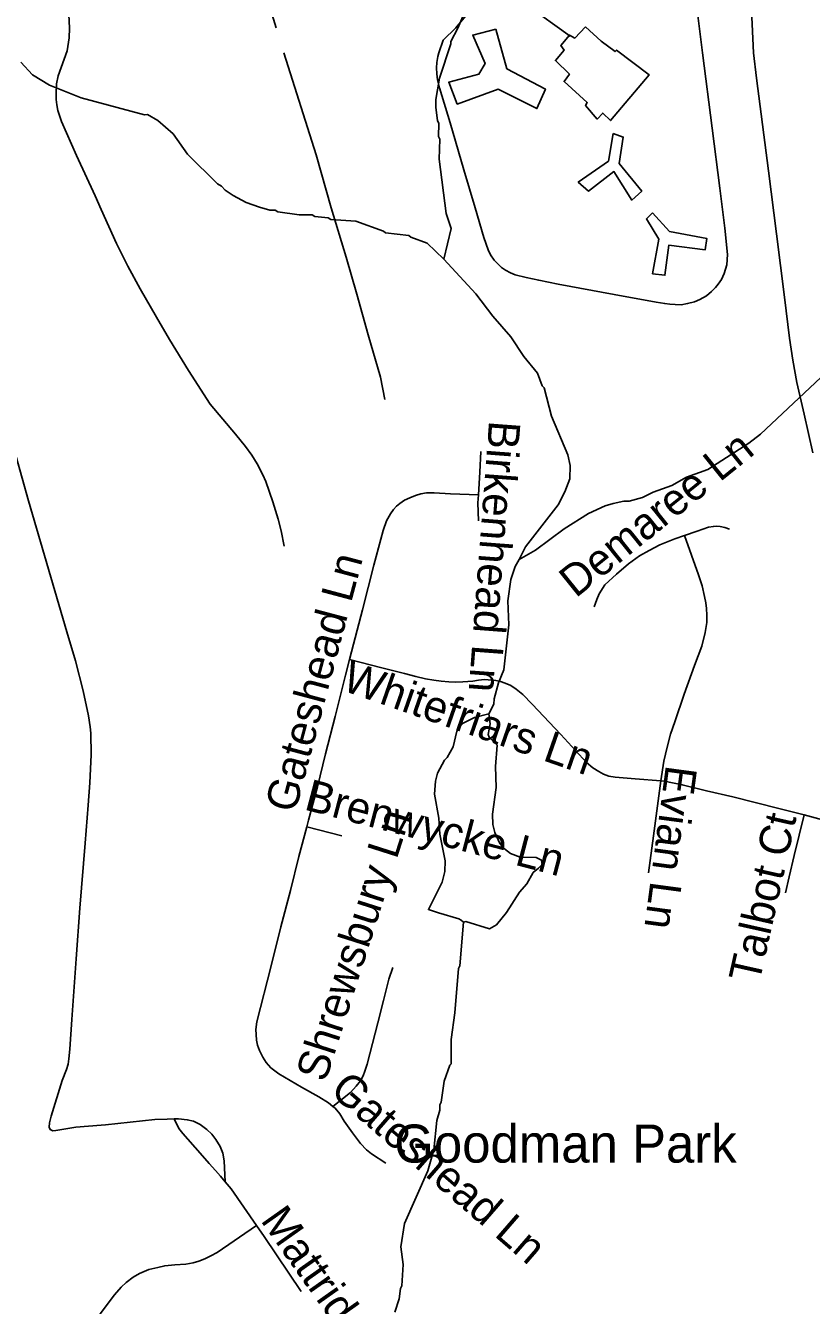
# Model space of a CAD drawing. Extents: x 1383679 to 1536984, y 460658 to 651027.
# Drawn here: x 1479847 to 1482217, y 497213 to 501072 of the extents above; entities that cross this region are included whole.
import ezdxf

# ---------------------------------------------------------------- set-up
doc = ezdxf.new("R2010")
doc.units = 0
for name, color, linetype in [('Exist Boundary Land Use Park Urban CELL', 7, 'Continuous'), ('Exist Cultural Warehouse Building Footprint', 7, 'Continuous'), ('Exist Hydrographic Misc Water Feature', 7, 'Continuous'), ('Exist Road Non-System Type 51', 7, 'Continuous'), ('Exist Road Non-System Type 51 Label', 7, 'Continuous')]:
    doc.layers.add(name, color=color, linetype=linetype)

msp = doc.modelspace()

# ---------------------------------------------------------------- linework, layer by layer
at = {"layer": 'Exist Cultural Warehouse Building Footprint'}
for points in [[(1481535.8, 501068.8), (1481503.2, 501034.9), (1481486.8, 501043.9), (1481461.2, 501012.3), (1481470.5, 500998.7), (1481444.8, 500967), (1481486.8, 500926.2), (1481470.5, 500903.6), (1481540.5, 500840.2), (1481535.8, 500831.2), (1481570.8, 500790.4), (1481587.2, 500808.5), (1481610.5, 500785.9), (1481727.2, 500924), (1481629.2, 500998.7), (1481624.5, 500994.1), (1481582.5, 501025.8), (1481535.8, 501068.8)], [(1481265.1, 501062), (1481297.8, 500942.1), (1481414.5, 500881), (1481388.8, 500822.1), (1481272.1, 500881), (1481148.5, 500835.7), (1481122.8, 500901.3), (1481213.8, 500926.2), (1481232.5, 500957.9), (1481195.1, 501043.9), (1481265.1, 501062)], [(1481618.7, 500747.4), (1481649, 500736.1), (1481637.3, 500656.9), (1481705, 500573.2), (1481674.7, 500546), (1481621, 500632), (1481544, 500573.2), (1481513.7, 500600.3), (1481604.7, 500663.7), (1481618.7, 500747.4)], [(1481737.7, 500507.5), (1481719, 500489.4), (1481756.4, 500428.3), (1481737.7, 500324.2), (1481775, 500319.7), (1481786.7, 500410.2), (1481896.4, 500396.6), (1481901, 500430.6), (1481789, 500450.9), (1481737.7, 500507.5)]]:
    msp.add_lwpolyline(points, dxfattribs=at)
at = {"layer": 'Exist Hydrographic Misc Water Feature'}
for points in [[(1481107.9, 500367.8), (1481130.7, 500460.9), (1481115.5, 500505.2), (1481093.8, 500669.6), (1481095.7, 500729.5), (1481091.9, 500737.6), (1481092.6, 500777.6), (1481088.8, 500785.7), (1481083.6, 500825.8), (1481084, 500849.8), (1481095.3, 500913.6), (1481129.2, 501016.9), (1481129.3, 501024.9), (1481150.2, 501064.5), (1481173.2, 501118.9), (1481179.3, 501123.9), (1481212.1, 501184.9), (1481249.5, 501238.5), (1481255.5, 501242.4), (1481276.3, 501282), (1481321, 501348.8)], [(1481107.9, 500367.8), (1481057.8, 500416.3), (1481008.5, 500434.3), (1481002.2, 500439.4), (1480932.4, 500447.8), (1480926.4, 500452.9), (1480843, 500482.6), (1480767.1, 500488), (1480759.2, 500492.2), (1480719.3, 500497), (1480711.3, 500501.2), (1480671.4, 500501.9), (1480607.6, 500511.2), (1480599.7, 500515.4), (1480583.7, 500515.7), (1480551.8, 500524.3), (1480512.1, 500539.1), (1480472.5, 500559.9), (1480448.8, 500576.4), (1480437.1, 500588.6), (1480425.2, 500594.8), (1480334.9, 500684.6), (1480291.5, 500745.7), (1480245.4, 500785.8), (1480214.4, 500804.6), (1480205.2, 500803.2), (1480014.1, 500854.9), (1479918.8, 500892.8), (1479867.4, 500923.8), (1479832.2, 500962.5)], [(1481335, 499462.7), (1481354.3, 499500.5), (1481452.7, 499626.6), (1481473.4, 499666.1), (1481488.2, 499705.8), (1481489, 499745.8), (1481481.6, 499778), (1481433.1, 499894.9), (1481411, 499980), (1481405.1, 499985.9), (1481390.2, 500024.4), (1481349.4, 500074.8), (1481310.4, 500133.4), (1481255.5, 500196.4), (1481204.9, 500263.4), (1481107.9, 500367.8)], [(1481335, 499462.7), (1481384.1, 499489.9), (1481471.4, 499554.2), (1481544.3, 499600.7), (1481594.7, 499623.8), (1481618.8, 499631.3), (1481651, 499638.6), (1481667, 499638.3), (1481707.2, 499649.5), (1481739.5, 499664.9), (1481795.9, 499685.8), (1481840.4, 499710.9), (1481904.7, 499733.6), (1482028.3, 499813.2), (1482062.8, 499840.5), (1482278.7, 500042.2), (1482331.3, 500073.2), (1482411.7, 500095.6), (1482484.7, 500087.4), (1482555.3, 500070.7), (1482658.9, 500056.7), (1482674.8, 500050.4)], [(1481243.6, 498996.4), (1481259.2, 499026.4), (1481259.5, 499042.4), (1481272.5, 499090.2), (1481289.2, 499129.8), (1481303.8, 499265.5), (1481301.2, 499337.6), (1481310.4, 499401.4), (1481323.2, 499441.1), (1481335, 499462.7)], [(1481167.2, 498368.4), (1481160.8, 498374.4), (1481152.9, 498378.5), (1481092.1, 498397), (1481061.4, 498406.4), (1481103, 498489.5), (1481111.6, 498521.3), (1481112.2, 498553.3), (1481095.7, 498633.7), (1481092.6, 498681.7), (1481080, 498754), (1481082.8, 498793.9), (1481089.2, 498817.8), (1481110.1, 498857.4), (1481118.2, 498865.2), (1481136.7, 498896.8), (1481147.7, 498944.6), (1481157.9, 498960.4), (1481166.1, 498968.3), (1481200.5, 498985.6), (1481243.6, 498996.4)], [(1481243.6, 498996.4), (1481248.1, 498966.6), (1481241.5, 498934.8), (1481245.3, 498926.7), (1481268.9, 498902.2), (1481263.6, 498838.4), (1481266.4, 498774.3), (1481254.9, 498694.5), (1481256.3, 498662.5), (1481261.8, 498638.4), (1481277.2, 498606.1), (1481290.9, 498589.8), (1481308.7, 498575.5), (1481338.5, 498564.9), (1481386.5, 498563.9), (1481402.3, 498555.6), (1481404.2, 498542.7), (1481393.9, 498531.7), (1481377.6, 498518.1), (1481358.9, 498484.5), (1481336.4, 498458.9), (1481297.3, 498397.7), (1481266.5, 498360.3), (1481246.3, 498348.7), (1481174.8, 498370.1), (1481167.2, 498368.4)], [(1480960.3, 497192.4), (1480973, 497232.2), (1480977.6, 497264.1), (1480981.8, 497272), (1480985, 497335.9), (1480978.3, 497389), (1480989.4, 497459.8), (1481060.3, 497618.4), (1481077.6, 497682.1), (1481087.3, 497769.9), (1481095.9, 497801.7), (1481096.2, 497817.7), (1481100.3, 497825.6), (1481109.6, 497889.4), (1481126.2, 497937.4), (1481130.6, 497941), (1481130.5, 498014.1), (1481141.4, 498094.8), (1481152, 498228.6), (1481156.2, 498236.5), (1481167.2, 498368.4)]]:
    msp.add_lwpolyline(points, dxfattribs=at)
at = {"layer": 'Exist Road Non-System Type 51'}
msp.add_line((1480694.9, 498655.9), (1480800.7, 498628.7), dxfattribs=at)
for points in [[(1480062.2, 502511.5), (1480172, 502362.7), (1480192.8, 502321), (1480233.6, 502250.3), (1480258.7, 502199.8), (1480328.7, 501958.5), (1480602.3, 501066)], [(1482220.8, 499784), (1482194.7, 499900.7), (1482173.1, 499996.2), (1482160.7, 500063), (1482150.4, 500129.9), (1482135, 500253.2), (1482111.1, 500444.7), (1482087, 500634.5), (1482051.5, 500913.6), (1482041.9, 500990.5), (1482029.2, 501272.8)], [(1481859.6, 501216.6), (1481888, 500990.5), (1481917.5, 500763.5), (1481940.2, 500582.5), (1481956, 500461.1), (1481963.8, 500382.4), (1481961.1, 500351.3), (1481953.3, 500325.2), (1481945.6, 500306.9), (1481935.5, 500292.9), (1481926.9, 500282.5), (1481915.1, 500270.7), (1481900.1, 500257.5), (1481880.2, 500246), (1481864.1, 500239.5), (1481843, 500234.2), (1481824.3, 500230.6), (1481806, 500230.8), (1481789.8, 500232.1), (1481774.2, 500233.9), (1481748.6, 500238.2), (1481621.4, 500261.8), (1481453.1, 500292.1), (1481394.1, 500304.2), (1481356.1, 500312.7), (1481323.5, 500321.1), (1481308.9, 500327.2), (1481294.3, 500334.4), (1481282.5, 500342.8), (1481270.4, 500355.1), (1481259.8, 500365.3), (1481248.6, 500380.6), (1481241.4, 500396.1), (1481228.6, 500433.4), (1481202.1, 500522.3), (1481168.9, 500637), (1481127.4, 500779.1), (1481095.5, 500885), (1481089.4, 500909), (1481087.1, 500926.4), (1481086, 500944.8), (1481086.6, 500961.4), (1481089.6, 500979.4), (1481092.7, 500990.5), (1481106.3, 501028.6), (1481143.8, 501066), (1481257, 501202.7)], [(1481257, 501202.7), (1481357.4, 501135.4), (1481488.9, 501040.2)], [(1479976.8, 501104.5), (1479979.4, 501066), (1479979.5, 501064.4), (1479978.4, 501035.4), (1479972.3, 500996.5), (1479944.9, 500920.4), (1479940.3, 500896.5), (1479938.5, 500865.3), (1479938.8, 500849.6), (1479940.6, 500833), (1479944, 500816), (1479950.6, 500794.8), (1479955.4, 500782.8), (1480000.7, 500681), (1480056.4, 500558.8), (1480075, 500517.3), (1480120.6, 500415.6), (1480155, 500346.7), (1480192.2, 500278.8), (1480241.5, 500193.1), (1480280.4, 500126), (1480337.9, 500032.2), (1480403.3, 499930.8), (1480479.9, 499840), (1480509.5, 499803.3), (1480528.9, 499776.7), (1480545.6, 499751), (1480562.6, 499717.7), (1480571.5, 499697.7), (1480592.3, 499636.5), (1480608.2, 499584.2), (1480618, 499548.4), (1480626.5, 499502.7)], [(1480930.5, 499944.4), (1480917.3, 500011.6), (1480879.6, 500140.2), (1480845.5, 500262), (1480813.1, 500373.6), (1480768.8, 500523.1), (1480722.7, 500682.3), (1480625.9, 500990.5)], [(1479817.3, 499775.5), (1479855.4, 499639.4), (1479971.6, 499243.8), (1479997.6, 499156.9), (1480020.5, 499066.5), (1480036, 498990.6), (1480041.5, 498958), (1480043.4, 498938.5), (1480044.7, 498873.3), (1480040.8, 498788.7), (1480035.6, 498721.1), (1480026, 498606.9), (1480010.4, 498410.5), (1479999.2, 498257.5), (1479986.5, 498074.7), (1479980, 497985.9), (1479977, 497956.5), (1479974.7, 497940.1), (1479970.3, 497924.3), (1479957.5, 497890.5), (1479924, 497783.7), (1479918.8, 497763.5), (1479917.7, 497750.2), (1479920.5, 497742.9), (1479929.1, 497739.6), (1479938, 497740.1), (1479998.2, 497749.7), (1480075, 497755.8), (1480087.6, 497757.1), (1480236.5, 497773.2), (1480273.8, 497774.6), (1480294.5, 497775)], [(1481212.5, 499657.7), (1481216.4, 499725.7), (1481219.4, 499788.1)], [(1481212.5, 499657.7), (1481128, 499660.6), (1481079.4, 499663.1), (1481056.3, 499662.8), (1481039, 499659.9), (1481022.7, 499655.5), (1481005.5, 499648.6), (1480989.9, 499641), (1480975.3, 499631), (1480965.6, 499622.7), (1480956.7, 499613.1), (1480947, 499599.7), (1480935.3, 499578.6), (1480924.8, 499549.8), (1480897.3, 499445.4), (1480863.3, 499310.4), (1480835.6, 499206.8), (1480823.9, 499160.5)], [(1481212.3, 499579.3), (1481211.1, 499633), (1481212.5, 499657.7)], [(1481969.6, 499553.4), (1481955.8, 499558.7), (1481941.3, 499561.7), (1481930.1, 499562.4), (1481920.9, 499561.9), (1481906.7, 499559.4), (1481871.6, 499547.9), (1481833.7, 499534.9)], [(1481833.7, 499534.9), (1481804.8, 499525), (1481759.4, 499506.8), (1481727.1, 499489.6), (1481698.6, 499473.3), (1481664.9, 499449.1), (1481628.7, 499417.8), (1481593.9, 499385.4), (1481576.6, 499358.2), (1481569.3, 499341.2), (1481561.4, 499319.2)], [(1481833.7, 499534.9), (1481876.2, 499415.5), (1481886.7, 499383), (1481894.6, 499350.6), (1481898.4, 499332), (1481900.5, 499314.6), (1481901.4, 499294.8), (1481901, 499272.6), (1481896.6, 499242.5), (1481885.8, 499201.3), (1481864.1, 499142.1), (1481832.8, 499056.2), (1481804.7, 498973.1), (1481791.7, 498935.5), (1481781.4, 498896.6), (1481771.8, 498853.6), (1481762.5, 498794.3)], [(1480823.9, 499160.5), (1480812, 499113.5), (1480779.9, 498988.9), (1480751, 498876.1), (1480726.8, 498776.6), (1480700.2, 498675.7), (1480694.9, 498655.9)], [(1481762.5, 498794.3), (1481684.7, 498800.9), (1481625.3, 498805.4), (1481605.9, 498808.6), (1481589.8, 498814.3), (1481575.4, 498822.4), (1481557.3, 498833.4), (1481538.7, 498849.9), (1481461.2, 498934.3), (1481374.7, 499025.9), (1481346.2, 499054.6), (1481326.5, 499071.2), (1481310.2, 499081.7), (1481293.3, 499089.5), (1481278.5, 499094.6), (1481264.6, 499097.5), (1481253.3, 499098.7), (1481230.4, 499099.8), (1481212.7, 499098.7), (1481195.5, 499095.5), (1481180.2, 499094.5), (1481165, 499093.7), (1481144.1, 499092.5), (1481123.5, 499093.2), (1481100.5, 499095.2), (1481077.6, 499098.4), (1481052.4, 499102.8), (1481024.1, 499109.7), (1480989.2, 499118), (1480921.6, 499135.2), (1480823.9, 499160.5)], [(1481762.5, 498794.3), (1481750.3, 498704.3), (1481740.3, 498628.5), (1481725, 498516.9)], [(1482194.3, 498691.7), (1482118.8, 498711), (1481979.7, 498746.4), (1481900.6, 498764.9), (1481827.1, 498783.1), (1481773.8, 498793.3), (1481762.5, 498794.3)], [(1482138.4, 498457), (1482149.2, 498504.7), (1482164.8, 498569.4), (1482194.3, 498691.7)], [(1482592, 498593.6), (1482521.2, 498610.5), (1482382.8, 498645.2), (1482250.2, 498677.5), (1482194.3, 498691.7)], [(1480694.9, 498655.9), (1480670.6, 498566.2), (1480645.4, 498463.8), (1480616.5, 498354.6), (1480587, 498236.8), (1480544.4, 498067.6), (1480541.6, 498044.5), (1480542, 498030.1), (1480542.9, 498013), (1480546.6, 497997.8), (1480552.1, 497981.3), (1480561.8, 497961.7), (1480571.8, 497945.6), (1480586.2, 497929.5), (1480610.4, 497910.9), (1480679.3, 497871.1), (1480731.5, 497841.7), (1480760.3, 497823.7), (1480773.1, 497812.8)], [(1480954.2, 498232), (1480942.5, 498196.1), (1480926.1, 498132.2), (1480908.8, 498065.3), (1480877.1, 497940), (1480870.1, 497919.1), (1480864.7, 497905), (1480856.8, 497890), (1480844.2, 497873.8), (1480826.6, 497855.1), (1480773.1, 497812.8)], [(1480773.1, 497812.8), (1480780, 497807), (1480794.1, 497790.1), (1480808, 497768.6), (1480833.1, 497732.8), (1480856.4, 497700.6), (1480875, 497682.1), (1480890, 497670.1), (1480933.4, 497642.1)], [(1480294.5, 497775), (1480308.1, 497775.2), (1480334.3, 497772.4), (1480353.5, 497768.5), (1480372.8, 497758.6), (1480393.1, 497743.2), (1480408.3, 497729.5), (1480420.3, 497713.5), (1480433.4, 497691.5), (1480441.7, 497671.6), (1480446.1, 497648.2), (1480448.7, 497585.7)], [(1480448.7, 497585.7), (1480434.9, 497602.6), (1480419.1, 497619.2), (1480400, 497640.2), (1480373.6, 497671.3), (1480320.5, 497731.2), (1480308.5, 497745.8), (1480294.5, 497775)], [(1480543, 497454.1), (1480466.6, 497563.8), (1480448.7, 497585.7)], [(1479833.1, 496876.3), (1479852.6, 496899.9), (1479875.9, 496932.4), (1479907.1, 496971.3), (1479979.6, 497066), (1479980.5, 497067.2), (1480068.2, 497182.4), (1480075, 497191.4), (1480115.2, 497244.4), (1480135.2, 497267.2), (1480150.2, 497282.1), (1480171, 497298.1), (1480190.5, 497308.5), (1480218.9, 497320.5), (1480245.1, 497326.8), (1480266.5, 497332.3), (1480296.9, 497335.1), (1480330, 497336.7), (1480352.3, 497340.9), (1480369.2, 497345.8), (1480387.5, 497353.4), (1480405.8, 497361.8), (1480424.1, 497372.5), (1480543, 497454.1)], [(1480543, 497454.1), (1480566.4, 497420.5), (1480678, 497254.7)]]:
    msp.add_lwpolyline(points, dxfattribs=at)

# ---------------------------------------------------------------- texts
at = {"layer": 'Exist Boundary Land Use Park Urban CELL'}
msp.add_text('Goodman Park', height=114.829, dxfattribs=at).set_placement((1480958.6, 497643.3))
at = {"layer": 'Exist Road Non-System Type 51 Label'}
for s, rotation, p in [('Birkenhead Ln', 265.6809, (1481244.7, 499882.9)), ('Demaree Ln', 38.8558, (1481505.7, 499344.2)), ('Gateshead Ln', 75.0959, (1480659.4, 498694.7)), ('Whitefriars Ln', 340.7712, (1480796.8, 499069.1)), ('Evian Ln', 262.4009, (1481778.2, 498844.6)), ('Brenwycke Ln', 345.2954, (1480683.8, 498708.9)), ('Shrewsbury Ln', 72.3038, (1480750.9, 497882.7)), ('Talbot Ct', 77.354, (1482059.2, 498181.7)), ('Gateshead Ln', 319.0596, (1480761, 497854.5)), ('Mattridge Rd', 305.2403, (1480553.4, 497469.2))]:
    msp.add_text(s, height=95, rotation=rotation, dxfattribs=at).set_placement(p)

doc.saveas('drawing.dxf')
